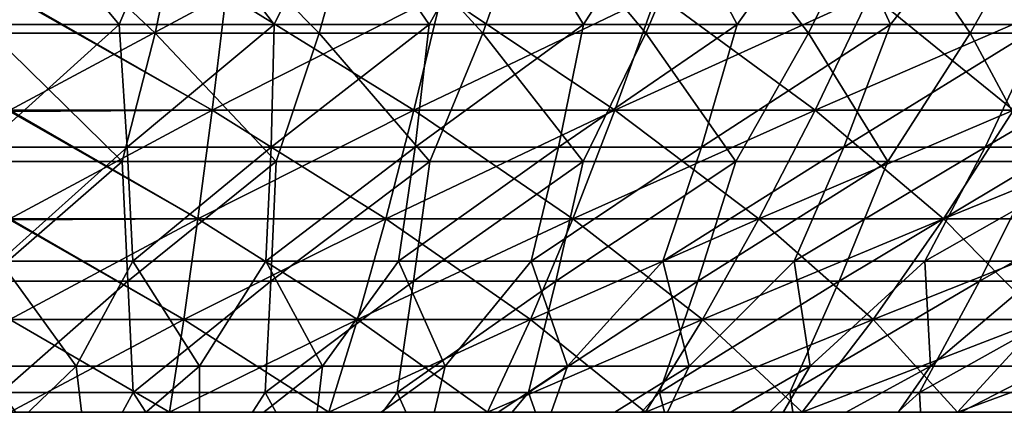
# Model space of a CAD drawing. Header units: millimetres. Extents: x -250 to 250, y 3898 to 4150.
# Tile 331 of 558: x 0.17 to 17.08, y 3910.86 to 3917.48. Entities that reach past the tile are written whole.
import ezdxf

# ---------------------------------------------------------------- set-up
doc = ezdxf.new("R2010")
doc.units = ezdxf.units.MM
doc.header["$LTSCALE"] = 5.599365
for name, color, linetype in [('2', 7, 'CONTINUOUS'), ('20', 7, 'CONTINUOUS'), ('3', 7, 'CONTINUOUS'), ('4', 7, 'CONTINUOUS'), ('5', 7, 'CONTINUOUS')]:
    doc.layers.add(name, color=color, linetype=linetype)

msp = doc.modelspace()

# ---------------------------------------------------------------- linework, layer by layer
at = {"layer": '2', "color": 251, "linetype": 'Continuous', "true_color": 0x504f50}
for points in [[(2.496, 3917.25, -91.221), (-0.321, 3917.25, -91.255), (0, 3919.598, -97.031), (2.496, 3917.25, -91.221)], [(2.988, 3919.598, -96.985), (2.496, 3917.25, -91.221), (0, 3919.598, -97.031), (2.988, 3919.598, -96.985)], [(5.31, 3917.25, -91.101), (2.496, 3917.25, -91.221), (2.988, 3919.598, -96.985), (5.31, 3917.25, -91.101)], [(5.973, 3919.598, -96.847), (5.31, 3917.25, -91.101), (2.988, 3919.598, -96.985), (5.973, 3919.598, -96.847)], [(8.12, 3917.25, -90.894), (5.31, 3917.25, -91.101), (5.973, 3919.598, -96.847), (8.12, 3917.25, -90.894)], [(8.953, 3919.598, -96.618), (8.12, 3917.25, -90.894), (5.973, 3919.598, -96.847), (8.953, 3919.598, -96.618)], [(10.921, 3917.25, -90.6), (8.12, 3917.25, -90.894), (8.953, 3919.598, -96.618), (10.921, 3917.25, -90.6)], [(11.924, 3919.598, -96.296), (10.921, 3917.25, -90.6), (8.953, 3919.598, -96.618), (11.924, 3919.598, -96.296)], [(13.712, 3917.25, -90.219), (10.921, 3917.25, -90.6), (11.924, 3919.598, -96.296), (13.712, 3917.25, -90.219)], [(14.884, 3919.598, -95.883), (13.712, 3917.25, -90.219), (11.924, 3919.598, -96.296), (14.884, 3919.598, -95.883)], [(16.49, 3917.25, -89.753), (13.712, 3917.25, -90.219), (14.884, 3919.598, -95.883), (16.49, 3917.25, -89.753)], [(17.829, 3919.598, -95.379), (16.49, 3917.25, -89.753), (14.884, 3919.598, -95.883), (17.829, 3919.598, -95.379)], [(19.252, 3917.25, -89.201), (16.49, 3917.25, -89.753), (17.829, 3919.598, -95.379), (19.252, 3917.25, -89.201)], [(1.931, 3915.047, -85.401), (-0.713, 3915.047, -85.42), (-0.321, 3917.25, -91.255), (1.931, 3915.047, -85.401)], [(2.496, 3917.25, -91.221), (1.931, 3915.047, -85.401), (-0.321, 3917.25, -91.255), (2.496, 3917.25, -91.221)], [(4.574, 3915.047, -85.3), (1.931, 3915.047, -85.401), (2.496, 3917.25, -91.221), (4.574, 3915.047, -85.3)], [(5.31, 3917.25, -91.101), (4.574, 3915.047, -85.3), (2.496, 3917.25, -91.221), (5.31, 3917.25, -91.101)], [(7.213, 3915.047, -85.118), (4.574, 3915.047, -85.3), (5.31, 3917.25, -91.101), (7.213, 3915.047, -85.118)], [(8.12, 3917.25, -90.894), (7.213, 3915.047, -85.118), (5.31, 3917.25, -91.101), (8.12, 3917.25, -90.894)], [(9.845, 3915.047, -84.853), (7.213, 3915.047, -85.118), (8.12, 3917.25, -90.894), (9.845, 3915.047, -84.853)], [(10.921, 3917.25, -90.6), (9.845, 3915.047, -84.853), (8.12, 3917.25, -90.894), (10.921, 3917.25, -90.6)], [(12.467, 3915.047, -84.508), (9.845, 3915.047, -84.853), (10.921, 3917.25, -90.6), (12.467, 3915.047, -84.508)], [(13.712, 3917.25, -90.219), (12.467, 3915.047, -84.508), (10.921, 3917.25, -90.6), (13.712, 3917.25, -90.219)], [(15.077, 3915.047, -84.082), (12.467, 3915.047, -84.508), (13.712, 3917.25, -90.219), (15.077, 3915.047, -84.082)], [(16.49, 3917.25, -89.753), (15.077, 3915.047, -84.082), (13.712, 3917.25, -90.219), (16.49, 3917.25, -89.753)], [(17.673, 3915.047, -83.575), (15.077, 3915.047, -84.082), (16.49, 3917.25, -89.753), (17.673, 3915.047, -83.575)], [(19.252, 3917.25, -89.201), (17.673, 3915.047, -83.575), (16.49, 3917.25, -89.753), (19.252, 3917.25, -89.201)], [(-0.713, 3915.047, -85.42), (1.931, 3915.047, -85.401), (-0.433, 3912.99, -79.536), (-0.713, 3915.047, -85.42)], [(-0.433, 3912.99, -79.536), (1.931, 3915.047, -85.401), (2.025, 3912.99, -79.511), (-0.433, 3912.99, -79.536)], [(1.931, 3915.047, -85.401), (4.574, 3915.047, -85.3), (2.025, 3912.99, -79.511), (1.931, 3915.047, -85.401)], [(2.025, 3912.99, -79.511), (4.574, 3915.047, -85.3), (4.481, 3912.99, -79.41), (2.025, 3912.99, -79.511)], [(4.574, 3915.047, -85.3), (7.213, 3915.047, -85.118), (4.481, 3912.99, -79.41), (4.574, 3915.047, -85.3)], [(4.481, 3912.99, -79.41), (7.213, 3915.047, -85.118), (6.933, 3912.99, -79.234), (4.481, 3912.99, -79.41)], [(7.213, 3915.047, -85.118), (9.845, 3915.047, -84.853), (6.933, 3912.99, -79.234), (7.213, 3915.047, -85.118)], [(6.933, 3912.99, -79.234), (9.845, 3915.047, -84.853), (9.378, 3912.99, -78.982), (6.933, 3912.99, -79.234)], [(9.845, 3915.047, -84.853), (12.467, 3915.047, -84.508), (9.378, 3912.99, -78.982), (9.845, 3915.047, -84.853)], [(9.378, 3912.99, -78.982), (12.467, 3915.047, -84.508), (11.814, 3912.99, -78.654), (9.378, 3912.99, -78.982)], [(12.467, 3915.047, -84.508), (15.077, 3915.047, -84.082), (11.814, 3912.99, -78.654), (12.467, 3915.047, -84.508)], [(11.814, 3912.99, -78.654), (15.077, 3915.047, -84.082), (14.239, 3912.99, -78.252), (11.814, 3912.99, -78.654)], [(15.077, 3915.047, -84.082), (17.673, 3915.047, -83.575), (14.239, 3912.99, -78.252), (15.077, 3915.047, -84.082)], [(14.239, 3912.99, -78.252), (17.673, 3915.047, -83.575), (16.651, 3912.99, -77.774), (14.239, 3912.99, -78.252)], [(17.673, 3915.047, -83.575), (20.252, 3915.047, -82.987), (16.651, 3912.99, -77.774), (17.673, 3915.047, -83.575)], [(16.651, 3912.99, -77.774), (20.252, 3915.047, -82.987), (19.046, 3912.99, -77.223), (16.651, 3912.99, -77.774)], [(-0.433, 3912.99, -79.536), (2.025, 3912.99, -79.511), (-0.149, 3911.08, -73.601), (-0.433, 3912.99, -79.536)], [(-0.149, 3911.08, -73.601), (2.025, 3912.99, -79.511), (2.12, 3911.08, -73.571), (-0.149, 3911.08, -73.601)], [(2.025, 3912.99, -79.511), (4.481, 3912.99, -79.41), (2.12, 3911.08, -73.571), (2.025, 3912.99, -79.511)], [(2.12, 3911.08, -73.571), (4.481, 3912.99, -79.41), (4.388, 3911.08, -73.47), (2.12, 3911.08, -73.571)], [(4.481, 3912.99, -79.41), (6.933, 3912.99, -79.234), (4.388, 3911.08, -73.47), (4.481, 3912.99, -79.41)], [(4.388, 3911.08, -73.47), (6.933, 3912.99, -79.234), (6.651, 3911.08, -73.3), (4.388, 3911.08, -73.47)], [(6.933, 3912.99, -79.234), (9.378, 3912.99, -78.982), (6.651, 3911.08, -73.3), (6.933, 3912.99, -79.234)], [(6.651, 3911.08, -73.3), (9.378, 3912.99, -78.982), (8.908, 3911.08, -73.06), (6.651, 3911.08, -73.3)], [(9.378, 3912.99, -78.982), (11.814, 3912.99, -78.654), (8.908, 3911.08, -73.06), (9.378, 3912.99, -78.982)], [(8.908, 3911.08, -73.06), (11.814, 3912.99, -78.654), (11.157, 3911.08, -72.751), (8.908, 3911.08, -73.06)], [(11.814, 3912.99, -78.654), (14.239, 3912.99, -78.252), (11.157, 3911.08, -72.751), (11.814, 3912.99, -78.654)], [(11.157, 3911.08, -72.751), (14.239, 3912.99, -78.252), (13.395, 3911.08, -72.372), (11.157, 3911.08, -72.751)], [(14.239, 3912.99, -78.252), (16.651, 3912.99, -77.774), (13.395, 3911.08, -72.372), (14.239, 3912.99, -78.252)], [(13.395, 3911.08, -72.372), (16.651, 3912.99, -77.774), (15.62, 3911.08, -71.925), (13.395, 3911.08, -72.372)], [(16.651, 3912.99, -77.774), (19.046, 3912.99, -77.223), (15.62, 3911.08, -71.925), (16.651, 3912.99, -77.774)], [(15.62, 3911.08, -71.925), (19.046, 3912.99, -77.223), (17.83, 3911.08, -71.409), (15.62, 3911.08, -71.925)], [(-0.946, 3909.319, -67.614), (-0.149, 3911.08, -73.601), (1.155, 3909.319, -67.61), (-0.946, 3909.319, -67.614)], [(-0.149, 3911.08, -73.601), (2.12, 3911.08, -73.571), (1.155, 3909.319, -67.61), (-0.149, 3911.08, -73.601)], [(1.155, 3909.319, -67.61), (2.12, 3911.08, -73.571), (3.255, 3909.319, -67.542), (1.155, 3909.319, -67.61)], [(2.12, 3911.08, -73.571), (4.388, 3911.08, -73.47), (3.255, 3909.319, -67.542), (2.12, 3911.08, -73.571)], [(3.255, 3909.319, -67.542), (4.388, 3911.08, -73.47), (5.352, 3909.319, -67.408), (3.255, 3909.319, -67.542)], [(4.388, 3911.08, -73.47), (6.651, 3911.08, -73.3), (5.352, 3909.319, -67.408), (4.388, 3911.08, -73.47)], [(5.352, 3909.319, -67.408), (6.651, 3911.08, -73.3), (7.444, 3909.319, -67.209), (5.352, 3909.319, -67.408)], [(6.651, 3911.08, -73.3), (8.908, 3911.08, -73.06), (7.444, 3909.319, -67.209), (6.651, 3911.08, -73.3)], [(7.444, 3909.319, -67.209), (8.908, 3911.08, -73.06), (9.528, 3909.319, -66.946), (7.444, 3909.319, -67.209)], [(8.908, 3911.08, -73.06), (11.157, 3911.08, -72.751), (9.528, 3909.319, -66.946), (8.908, 3911.08, -73.06)], [(9.528, 3909.319, -66.946), (11.157, 3911.08, -72.751), (11.604, 3909.319, -66.617), (9.528, 3909.319, -66.946)], [(11.157, 3911.08, -72.751), (13.395, 3911.08, -72.372), (11.604, 3909.319, -66.617), (11.157, 3911.08, -72.751)], [(11.604, 3909.319, -66.617), (13.395, 3911.08, -72.372), (13.668, 3909.319, -66.224), (11.604, 3909.319, -66.617)], [(13.395, 3911.08, -72.372), (15.62, 3911.08, -71.925), (13.668, 3909.319, -66.224), (13.395, 3911.08, -72.372)], [(13.668, 3909.319, -66.224), (15.62, 3911.08, -71.925), (15.719, 3909.319, -65.768), (13.668, 3909.319, -66.224)], [(15.62, 3911.08, -71.925), (17.83, 3911.08, -71.409), (15.719, 3909.319, -65.768), (15.62, 3911.08, -71.925)], [(15.719, 3909.319, -65.768), (17.83, 3911.08, -71.409), (17.754, 3909.319, -65.248), (15.719, 3909.319, -65.768)]]:
    msp.add_3dface(points, dxfattribs=at)
at = {"layer": '20', "color": 18, "linetype": 'Continuous', "true_color": 0x000000}
for points in [[(0, 3915.927, -80.719), (0, 3917.897, -86.221), (3.713, 3917.924, -86.213), (0, 3915.927, -80.719)], [(0, 3915.927, -80.719), (3.713, 3917.924, -86.213), (3.473, 3915.927, -80.644), (0, 3915.927, -80.719)], [(0, 3917.924, 86.293), (0, 3917.897, 86.221), (3.473, 3915.927, 80.644), (0, 3917.924, 86.293)], [(3.713, 3917.924, 86.213), (0, 3917.924, 86.293), (3.473, 3915.927, 80.644), (3.713, 3917.924, 86.213)], [(0, 3917.897, 86.221), (0, 3915.927, 80.719), (3.473, 3915.927, 80.644), (0, 3917.897, 86.221)], [(3.713, 3917.924, -86.213), (7.418, 3917.924, -85.974), (3.473, 3915.927, -80.644), (3.713, 3917.924, -86.213)], [(3.473, 3915.927, -80.644), (7.418, 3917.924, -85.974), (6.939, 3915.927, -80.42), (3.473, 3915.927, -80.644)], [(6.939, 3915.927, 80.42), (3.713, 3917.924, 86.213), (3.473, 3915.927, 80.644), (6.939, 3915.927, 80.42)], [(7.418, 3917.924, 85.974), (3.713, 3917.924, 86.213), (6.939, 3915.927, 80.42), (7.418, 3917.924, 85.974)], [(7.418, 3917.924, -85.974), (11.11, 3917.924, -85.575), (6.939, 3915.927, -80.42), (7.418, 3917.924, -85.974)], [(6.939, 3915.927, -80.42), (11.11, 3917.924, -85.575), (10.392, 3915.927, -80.047), (6.939, 3915.927, -80.42)], [(10.392, 3915.927, 80.047), (7.418, 3917.924, 85.974), (6.939, 3915.927, 80.42), (10.392, 3915.927, 80.047)], [(11.11, 3917.924, 85.575), (7.418, 3917.924, 85.974), (10.392, 3915.927, 80.047), (11.11, 3917.924, 85.575)], [(11.11, 3917.924, -85.575), (14.781, 3917.924, -85.018), (10.392, 3915.927, -80.047), (11.11, 3917.924, -85.575)], [(10.392, 3915.927, -80.047), (14.781, 3917.924, -85.018), (13.827, 3915.927, -79.526), (10.392, 3915.927, -80.047)], [(13.827, 3915.927, 79.526), (11.11, 3917.924, 85.575), (10.392, 3915.927, 80.047), (13.827, 3915.927, 79.526)], [(14.781, 3917.924, 85.018), (11.11, 3917.924, 85.575), (13.827, 3915.927, 79.526), (14.781, 3917.924, 85.018)], [(14.781, 3917.924, -85.018), (18.425, 3917.924, -84.303), (13.827, 3915.927, -79.526), (14.781, 3917.924, -85.018)], [(13.827, 3915.927, -79.526), (18.425, 3917.924, -84.303), (17.235, 3915.927, -78.857), (13.827, 3915.927, -79.526)], [(17.235, 3915.927, 78.857), (14.781, 3917.924, 85.018), (13.827, 3915.927, 79.526), (17.235, 3915.927, 78.857)], [(18.425, 3917.924, 84.303), (14.781, 3917.924, 85.018), (17.235, 3915.927, 78.857), (18.425, 3917.924, 84.303)], [(0, 3914.064, -75.098), (0, 3915.904, -80.652), (3.473, 3915.927, -80.644), (0, 3914.064, -75.098)], [(0, 3914.064, -75.098), (3.473, 3915.927, -80.644), (3.231, 3914.064, -75.029), (0, 3914.064, -75.098)], [(0, 3915.927, 80.719), (0, 3915.904, 80.652), (3.231, 3914.064, 75.029), (0, 3915.927, 80.719)], [(0, 3915.904, -80.652), (0, 3915.927, -80.719), (3.473, 3915.927, -80.644), (0, 3915.904, -80.652)], [(3.473, 3915.927, 80.644), (0, 3915.927, 80.719), (3.231, 3914.064, 75.029), (3.473, 3915.927, 80.644)], [(0, 3915.904, 80.652), (0, 3914.064, 75.098), (3.231, 3914.064, 75.029), (0, 3915.904, 80.652)], [(3.473, 3915.927, -80.644), (6.939, 3915.927, -80.42), (3.231, 3914.064, -75.029), (3.473, 3915.927, -80.644)], [(3.231, 3914.064, -75.029), (6.939, 3915.927, -80.42), (6.456, 3914.064, -74.82), (3.231, 3914.064, -75.029)], [(6.456, 3914.064, 74.82), (3.473, 3915.927, 80.644), (3.231, 3914.064, 75.029), (6.456, 3914.064, 74.82)], [(6.939, 3915.927, 80.42), (3.473, 3915.927, 80.644), (6.456, 3914.064, 74.82), (6.939, 3915.927, 80.42)], [(6.939, 3915.927, -80.42), (10.392, 3915.927, -80.047), (6.456, 3914.064, -74.82), (6.939, 3915.927, -80.42)], [(6.456, 3914.064, -74.82), (10.392, 3915.927, -80.047), (9.669, 3914.064, -74.473), (6.456, 3914.064, -74.82)], [(9.669, 3914.064, 74.473), (6.939, 3915.927, 80.42), (6.456, 3914.064, 74.82), (9.669, 3914.064, 74.473)], [(10.392, 3915.927, 80.047), (6.939, 3915.927, 80.42), (9.669, 3914.064, 74.473), (10.392, 3915.927, 80.047)], [(10.392, 3915.927, -80.047), (13.827, 3915.927, -79.526), (9.669, 3914.064, -74.473), (10.392, 3915.927, -80.047)], [(9.669, 3914.064, -74.473), (13.827, 3915.927, -79.526), (12.864, 3914.064, -73.989), (9.669, 3914.064, -74.473)], [(12.864, 3914.064, 73.989), (10.392, 3915.927, 80.047), (9.669, 3914.064, 74.473), (12.864, 3914.064, 73.989)], [(13.827, 3915.927, 79.526), (10.392, 3915.927, 80.047), (12.864, 3914.064, 73.989), (13.827, 3915.927, 79.526)], [(13.827, 3915.927, -79.526), (17.235, 3915.927, -78.857), (12.864, 3914.064, -73.989), (13.827, 3915.927, -79.526)], [(12.864, 3914.064, -73.989), (17.235, 3915.927, -78.857), (16.035, 3914.064, -73.367), (12.864, 3914.064, -73.989)], [(16.035, 3914.064, 73.367), (13.827, 3915.927, 79.526), (12.864, 3914.064, 73.989), (16.035, 3914.064, 73.367)], [(17.235, 3915.927, 78.857), (13.827, 3915.927, 79.526), (16.035, 3914.064, 73.367), (17.235, 3915.927, 78.857)], [(17.235, 3915.927, -78.857), (20.612, 3915.927, -78.043), (16.035, 3914.064, -73.367), (17.235, 3915.927, -78.857)], [(16.035, 3914.064, -73.367), (20.612, 3915.927, -78.043), (19.177, 3914.064, -72.609), (16.035, 3914.064, -73.367)], [(19.177, 3914.064, 72.609), (17.235, 3915.927, 78.857), (16.035, 3914.064, 73.367), (19.177, 3914.064, 72.609)], [(0, 3912.335, -69.435), (0, 3914.044, -75.036), (3.231, 3914.064, -75.029), (0, 3912.335, -69.435)], [(0, 3912.335, -69.435), (3.231, 3914.064, -75.029), (2.987, 3912.335, -69.371), (0, 3912.335, -69.435)], [(0, 3914.064, 75.098), (0, 3914.044, 75.036), (2.987, 3912.335, 69.371), (0, 3914.064, 75.098)], [(0, 3914.044, -75.036), (0, 3914.064, -75.098), (3.231, 3914.064, -75.029), (0, 3914.044, -75.036)], [(3.231, 3914.064, 75.029), (0, 3914.064, 75.098), (2.987, 3912.335, 69.371), (3.231, 3914.064, 75.029)], [(0, 3914.044, 75.036), (0, 3912.335, 69.435), (2.987, 3912.335, 69.371), (0, 3914.044, 75.036)], [(3.231, 3914.064, -75.029), (6.456, 3914.064, -74.82), (2.987, 3912.335, -69.371), (3.231, 3914.064, -75.029)], [(2.987, 3912.335, -69.371), (6.456, 3914.064, -74.82), (5.969, 3912.335, -69.178), (2.987, 3912.335, -69.371)], [(5.969, 3912.335, 69.178), (3.231, 3914.064, 75.029), (2.987, 3912.335, 69.371), (5.969, 3912.335, 69.178)], [(6.456, 3914.064, 74.82), (3.231, 3914.064, 75.029), (5.969, 3912.335, 69.178), (6.456, 3914.064, 74.82)], [(6.456, 3914.064, -74.82), (9.669, 3914.064, -74.473), (5.969, 3912.335, -69.178), (6.456, 3914.064, -74.82)], [(5.969, 3912.335, -69.178), (9.669, 3914.064, -74.473), (8.94, 3912.335, -68.857), (5.969, 3912.335, -69.178)], [(8.94, 3912.335, 68.857), (6.456, 3914.064, 74.82), (5.969, 3912.335, 69.178), (8.94, 3912.335, 68.857)], [(9.669, 3914.064, 74.473), (6.456, 3914.064, 74.82), (8.94, 3912.335, 68.857), (9.669, 3914.064, 74.473)], [(9.669, 3914.064, -74.473), (12.864, 3914.064, -73.989), (8.94, 3912.335, -68.857), (9.669, 3914.064, -74.473)], [(8.94, 3912.335, -68.857), (12.864, 3914.064, -73.989), (11.894, 3912.335, -68.409), (8.94, 3912.335, -68.857)], [(11.894, 3912.335, 68.409), (9.669, 3914.064, 74.473), (8.94, 3912.335, 68.857), (11.894, 3912.335, 68.409)], [(12.864, 3914.064, 73.989), (9.669, 3914.064, 74.473), (11.894, 3912.335, 68.409), (12.864, 3914.064, 73.989)], [(12.864, 3914.064, -73.989), (16.035, 3914.064, -73.367), (11.894, 3912.335, -68.409), (12.864, 3914.064, -73.989)], [(11.894, 3912.335, -68.409), (16.035, 3914.064, -73.367), (14.826, 3912.335, -67.834), (11.894, 3912.335, -68.409)], [(14.826, 3912.335, 67.834), (12.864, 3914.064, 73.989), (11.894, 3912.335, 68.409), (14.826, 3912.335, 67.834)], [(16.035, 3914.064, 73.367), (12.864, 3914.064, 73.989), (14.826, 3912.335, 67.834), (16.035, 3914.064, 73.367)], [(16.035, 3914.064, -73.367), (19.177, 3914.064, -72.609), (14.826, 3912.335, -67.834), (16.035, 3914.064, -73.367)], [(14.826, 3912.335, -67.834), (19.177, 3914.064, -72.609), (17.73, 3912.335, -67.133), (14.826, 3912.335, -67.834)], [(17.73, 3912.335, 67.133), (16.035, 3914.064, 73.367), (14.826, 3912.335, 67.834), (17.73, 3912.335, 67.133)], [(19.177, 3914.064, 72.609), (16.035, 3914.064, 73.367), (17.73, 3912.335, 67.133), (19.177, 3914.064, 72.609)], [(0, 3912.335, 69.435), (0, 3910.743, 63.732), (2.742, 3910.743, 63.673), (0, 3912.335, 69.435)], [(0, 3910.743, -63.732), (0, 3912.335, -69.435), (2.987, 3912.335, -69.371), (0, 3910.743, -63.732)], [(0, 3910.743, -63.732), (2.987, 3912.335, -69.371), (2.742, 3910.743, -63.673), (0, 3910.743, -63.732)], [(2.987, 3912.335, 69.371), (0, 3912.335, 69.435), (2.742, 3910.743, 63.673), (2.987, 3912.335, 69.371)], [(2.987, 3912.335, -69.371), (5.969, 3912.335, -69.178), (2.742, 3910.743, -63.673), (2.987, 3912.335, -69.371)], [(2.742, 3910.743, -63.673), (5.969, 3912.335, -69.178), (5.479, 3910.743, -63.496), (2.742, 3910.743, -63.673)], [(5.479, 3910.743, 63.496), (2.987, 3912.335, 69.371), (2.742, 3910.743, 63.673), (5.479, 3910.743, 63.496)], [(5.969, 3912.335, 69.178), (2.987, 3912.335, 69.371), (5.479, 3910.743, 63.496), (5.969, 3912.335, 69.178)], [(5.969, 3912.335, -69.178), (8.94, 3912.335, -68.857), (5.479, 3910.743, -63.496), (5.969, 3912.335, -69.178)], [(5.479, 3910.743, -63.496), (8.94, 3912.335, -68.857), (8.205, 3910.743, -63.202), (5.479, 3910.743, -63.496)], [(8.205, 3910.743, 63.202), (5.969, 3912.335, 69.178), (5.479, 3910.743, 63.496), (8.205, 3910.743, 63.202)], [(8.94, 3912.335, 68.857), (5.969, 3912.335, 69.178), (8.205, 3910.743, 63.202), (8.94, 3912.335, 68.857)], [(8.94, 3912.335, -68.857), (11.894, 3912.335, -68.409), (8.205, 3910.743, -63.202), (8.94, 3912.335, -68.857)], [(8.205, 3910.743, -63.202), (11.894, 3912.335, -68.409), (10.917, 3910.743, -62.79), (8.205, 3910.743, -63.202)], [(10.917, 3910.743, 62.79), (8.94, 3912.335, 68.857), (8.205, 3910.743, 63.202), (10.917, 3910.743, 62.79)], [(11.894, 3912.335, 68.409), (8.94, 3912.335, 68.857), (10.917, 3910.743, 62.79), (11.894, 3912.335, 68.409)], [(11.894, 3912.335, -68.409), (14.826, 3912.335, -67.834), (10.917, 3910.743, -62.79), (11.894, 3912.335, -68.409)], [(10.917, 3910.743, -62.79), (14.826, 3912.335, -67.834), (13.608, 3910.743, -62.262), (10.917, 3910.743, -62.79)], [(13.608, 3910.743, 62.262), (11.894, 3912.335, 68.409), (10.917, 3910.743, 62.79), (13.608, 3910.743, 62.262)], [(14.826, 3912.335, 67.834), (11.894, 3912.335, 68.409), (13.608, 3910.743, 62.262), (14.826, 3912.335, 67.834)], [(14.826, 3912.335, -67.834), (17.73, 3912.335, -67.133), (13.608, 3910.743, -62.262), (14.826, 3912.335, -67.834)], [(13.608, 3910.743, -62.262), (17.73, 3912.335, -67.133), (16.274, 3910.743, -61.619), (13.608, 3910.743, -62.262)], [(16.274, 3910.743, 61.619), (14.826, 3912.335, 67.834), (13.608, 3910.743, 62.262), (16.274, 3910.743, 61.619)], [(17.73, 3912.335, 67.133), (14.826, 3912.335, 67.834), (16.274, 3910.743, 61.619), (17.73, 3912.335, 67.133)], [(17.73, 3912.335, -67.133), (20.602, 3912.335, -66.308), (16.274, 3910.743, -61.619), (17.73, 3912.335, -67.133)], [(16.274, 3910.743, -61.619), (20.602, 3912.335, -66.308), (18.91, 3910.743, -60.862), (16.274, 3910.743, -61.619)], [(18.91, 3910.743, 60.862), (17.73, 3912.335, 67.133), (16.274, 3910.743, 61.619), (18.91, 3910.743, 60.862)]]:
    msp.add_3dface(points, dxfattribs=at)
at = {"layer": '3', "color": 251, "linetype": 'Continuous', "true_color": 0x504f50}
for points in [[(2.496, 3917.25, 91.221), (0, 3919.598, 97.031), (-0.321, 3917.25, 91.255), (2.496, 3917.25, 91.221)], [(2.988, 3919.598, 96.985), (0, 3919.598, 97.031), (2.496, 3917.25, 91.221), (2.988, 3919.598, 96.985)], [(5.31, 3917.25, 91.101), (2.988, 3919.598, 96.985), (2.496, 3917.25, 91.221), (5.31, 3917.25, 91.101)], [(5.973, 3919.598, 96.847), (2.988, 3919.598, 96.985), (5.31, 3917.25, 91.101), (5.973, 3919.598, 96.847)], [(8.12, 3917.25, 90.894), (5.973, 3919.598, 96.847), (5.31, 3917.25, 91.101), (8.12, 3917.25, 90.894)], [(8.953, 3919.598, 96.618), (5.973, 3919.598, 96.847), (8.12, 3917.25, 90.894), (8.953, 3919.598, 96.618)], [(10.921, 3917.25, 90.6), (8.953, 3919.598, 96.618), (8.12, 3917.25, 90.894), (10.921, 3917.25, 90.6)], [(11.924, 3919.598, 96.296), (8.953, 3919.598, 96.618), (10.921, 3917.25, 90.6), (11.924, 3919.598, 96.296)], [(13.712, 3917.25, 90.219), (11.924, 3919.598, 96.296), (10.921, 3917.25, 90.6), (13.712, 3917.25, 90.219)], [(14.884, 3919.598, 95.883), (11.924, 3919.598, 96.296), (13.712, 3917.25, 90.219), (14.884, 3919.598, 95.883)], [(16.49, 3917.25, 89.753), (14.884, 3919.598, 95.883), (13.712, 3917.25, 90.219), (16.49, 3917.25, 89.753)], [(17.829, 3919.598, 95.379), (14.884, 3919.598, 95.883), (16.49, 3917.25, 89.753), (17.829, 3919.598, 95.379)], [(19.252, 3917.25, 89.201), (17.829, 3919.598, 95.379), (16.49, 3917.25, 89.753), (19.252, 3917.25, 89.201)], [(1.931, 3915.047, 85.401), (-0.321, 3917.25, 91.255), (-0.713, 3915.047, 85.42), (1.931, 3915.047, 85.401)], [(2.496, 3917.25, 91.221), (-0.321, 3917.25, 91.255), (1.931, 3915.047, 85.401), (2.496, 3917.25, 91.221)], [(4.574, 3915.047, 85.3), (2.496, 3917.25, 91.221), (1.931, 3915.047, 85.401), (4.574, 3915.047, 85.3)], [(5.31, 3917.25, 91.101), (2.496, 3917.25, 91.221), (4.574, 3915.047, 85.3), (5.31, 3917.25, 91.101)], [(7.213, 3915.047, 85.118), (5.31, 3917.25, 91.101), (4.574, 3915.047, 85.3), (7.213, 3915.047, 85.118)], [(8.12, 3917.25, 90.894), (5.31, 3917.25, 91.101), (7.213, 3915.047, 85.118), (8.12, 3917.25, 90.894)], [(9.845, 3915.047, 84.853), (8.12, 3917.25, 90.894), (7.213, 3915.047, 85.118), (9.845, 3915.047, 84.853)], [(10.921, 3917.25, 90.6), (8.12, 3917.25, 90.894), (9.845, 3915.047, 84.853), (10.921, 3917.25, 90.6)], [(12.467, 3915.047, 84.508), (10.921, 3917.25, 90.6), (9.845, 3915.047, 84.853), (12.467, 3915.047, 84.508)], [(13.712, 3917.25, 90.219), (10.921, 3917.25, 90.6), (12.467, 3915.047, 84.508), (13.712, 3917.25, 90.219)], [(15.077, 3915.047, 84.082), (13.712, 3917.25, 90.219), (12.467, 3915.047, 84.508), (15.077, 3915.047, 84.082)], [(16.49, 3917.25, 89.753), (13.712, 3917.25, 90.219), (15.077, 3915.047, 84.082), (16.49, 3917.25, 89.753)], [(17.673, 3915.047, 83.575), (16.49, 3917.25, 89.753), (15.077, 3915.047, 84.082), (17.673, 3915.047, 83.575)], [(19.252, 3917.25, 89.201), (16.49, 3917.25, 89.753), (17.673, 3915.047, 83.575), (19.252, 3917.25, 89.201)], [(1.931, 3915.047, 85.401), (-0.713, 3915.047, 85.42), (-0.433, 3912.99, 79.536), (1.931, 3915.047, 85.401)], [(1.931, 3915.047, 85.401), (-0.433, 3912.99, 79.536), (2.025, 3912.99, 79.511), (1.931, 3915.047, 85.401)], [(4.574, 3915.047, 85.3), (1.931, 3915.047, 85.401), (2.025, 3912.99, 79.511), (4.574, 3915.047, 85.3)], [(4.574, 3915.047, 85.3), (2.025, 3912.99, 79.511), (4.481, 3912.99, 79.41), (4.574, 3915.047, 85.3)], [(7.213, 3915.047, 85.118), (4.574, 3915.047, 85.3), (4.481, 3912.99, 79.41), (7.213, 3915.047, 85.118)], [(7.213, 3915.047, 85.118), (4.481, 3912.99, 79.41), (6.933, 3912.99, 79.234), (7.213, 3915.047, 85.118)], [(9.845, 3915.047, 84.853), (7.213, 3915.047, 85.118), (6.933, 3912.99, 79.234), (9.845, 3915.047, 84.853)], [(9.845, 3915.047, 84.853), (6.933, 3912.99, 79.234), (9.378, 3912.99, 78.982), (9.845, 3915.047, 84.853)], [(12.467, 3915.047, 84.508), (9.845, 3915.047, 84.853), (9.378, 3912.99, 78.982), (12.467, 3915.047, 84.508)], [(12.467, 3915.047, 84.508), (9.378, 3912.99, 78.982), (11.814, 3912.99, 78.654), (12.467, 3915.047, 84.508)], [(15.077, 3915.047, 84.082), (12.467, 3915.047, 84.508), (11.814, 3912.99, 78.654), (15.077, 3915.047, 84.082)], [(15.077, 3915.047, 84.082), (11.814, 3912.99, 78.654), (14.239, 3912.99, 78.252), (15.077, 3915.047, 84.082)], [(17.673, 3915.047, 83.575), (15.077, 3915.047, 84.082), (14.239, 3912.99, 78.252), (17.673, 3915.047, 83.575)], [(17.673, 3915.047, 83.575), (14.239, 3912.99, 78.252), (16.651, 3912.99, 77.774), (17.673, 3915.047, 83.575)], [(20.252, 3915.047, 82.987), (17.673, 3915.047, 83.575), (16.651, 3912.99, 77.774), (20.252, 3915.047, 82.987)], [(20.252, 3915.047, 82.987), (16.651, 3912.99, 77.774), (19.046, 3912.99, 77.223), (20.252, 3915.047, 82.987)], [(-0.433, 3912.99, 79.536), (-0.149, 3911.08, 73.601), (2.025, 3912.99, 79.511), (-0.433, 3912.99, 79.536)], [(-0.149, 3911.08, 73.601), (2.12, 3911.08, 73.571), (2.025, 3912.99, 79.511), (-0.149, 3911.08, 73.601)], [(2.025, 3912.99, 79.511), (2.12, 3911.08, 73.571), (4.481, 3912.99, 79.41), (2.025, 3912.99, 79.511)], [(2.12, 3911.08, 73.571), (4.388, 3911.08, 73.47), (4.481, 3912.99, 79.41), (2.12, 3911.08, 73.571)], [(4.388, 3911.08, 73.47), (6.651, 3911.08, 73.3), (6.933, 3912.99, 79.234), (4.388, 3911.08, 73.47)], [(4.481, 3912.99, 79.41), (4.388, 3911.08, 73.47), (6.933, 3912.99, 79.234), (4.481, 3912.99, 79.41)], [(6.651, 3911.08, 73.3), (8.908, 3911.08, 73.06), (9.378, 3912.99, 78.982), (6.651, 3911.08, 73.3)], [(6.933, 3912.99, 79.234), (6.651, 3911.08, 73.3), (9.378, 3912.99, 78.982), (6.933, 3912.99, 79.234)], [(8.908, 3911.08, 73.06), (11.157, 3911.08, 72.751), (11.814, 3912.99, 78.654), (8.908, 3911.08, 73.06)], [(9.378, 3912.99, 78.982), (8.908, 3911.08, 73.06), (11.814, 3912.99, 78.654), (9.378, 3912.99, 78.982)], [(11.157, 3911.08, 72.751), (13.395, 3911.08, 72.372), (14.239, 3912.99, 78.252), (11.157, 3911.08, 72.751)], [(11.814, 3912.99, 78.654), (11.157, 3911.08, 72.751), (14.239, 3912.99, 78.252), (11.814, 3912.99, 78.654)], [(13.395, 3911.08, 72.372), (15.62, 3911.08, 71.925), (16.651, 3912.99, 77.774), (13.395, 3911.08, 72.372)], [(14.239, 3912.99, 78.252), (13.395, 3911.08, 72.372), (16.651, 3912.99, 77.774), (14.239, 3912.99, 78.252)], [(15.62, 3911.08, 71.925), (17.83, 3911.08, 71.409), (19.046, 3912.99, 77.223), (15.62, 3911.08, 71.925)], [(16.651, 3912.99, 77.774), (15.62, 3911.08, 71.925), (19.046, 3912.99, 77.223), (16.651, 3912.99, 77.774)], [(-0.946, 3909.319, 67.614), (1.155, 3909.319, 67.61), (-0.149, 3911.08, 73.601), (-0.946, 3909.319, 67.614)], [(-0.149, 3911.08, 73.601), (1.155, 3909.319, 67.61), (2.12, 3911.08, 73.571), (-0.149, 3911.08, 73.601)], [(1.155, 3909.319, 67.61), (3.255, 3909.319, 67.542), (2.12, 3911.08, 73.571), (1.155, 3909.319, 67.61)], [(2.12, 3911.08, 73.571), (3.255, 3909.319, 67.542), (4.388, 3911.08, 73.47), (2.12, 3911.08, 73.571)], [(3.255, 3909.319, 67.542), (5.352, 3909.319, 67.408), (4.388, 3911.08, 73.47), (3.255, 3909.319, 67.542)], [(4.388, 3911.08, 73.47), (5.352, 3909.319, 67.408), (6.651, 3911.08, 73.3), (4.388, 3911.08, 73.47)], [(5.352, 3909.319, 67.408), (7.444, 3909.319, 67.209), (6.651, 3911.08, 73.3), (5.352, 3909.319, 67.408)], [(6.651, 3911.08, 73.3), (7.444, 3909.319, 67.209), (8.908, 3911.08, 73.06), (6.651, 3911.08, 73.3)], [(7.444, 3909.319, 67.209), (9.528, 3909.319, 66.946), (8.908, 3911.08, 73.06), (7.444, 3909.319, 67.209)], [(8.908, 3911.08, 73.06), (9.528, 3909.319, 66.946), (11.157, 3911.08, 72.751), (8.908, 3911.08, 73.06)], [(9.528, 3909.319, 66.946), (11.604, 3909.319, 66.617), (11.157, 3911.08, 72.751), (9.528, 3909.319, 66.946)], [(11.157, 3911.08, 72.751), (11.604, 3909.319, 66.617), (13.395, 3911.08, 72.372), (11.157, 3911.08, 72.751)], [(11.604, 3909.319, 66.617), (13.668, 3909.319, 66.224), (13.395, 3911.08, 72.372), (11.604, 3909.319, 66.617)], [(13.395, 3911.08, 72.372), (13.668, 3909.319, 66.224), (15.62, 3911.08, 71.925), (13.395, 3911.08, 72.372)], [(13.668, 3909.319, 66.224), (15.719, 3909.319, 65.768), (15.62, 3911.08, 71.925), (13.668, 3909.319, 66.224)], [(15.62, 3911.08, 71.925), (15.719, 3909.319, 65.768), (17.83, 3911.08, 71.409), (15.62, 3911.08, 71.925)], [(15.719, 3909.319, 65.768), (17.754, 3909.319, 65.248), (17.83, 3911.08, 71.409), (15.719, 3909.319, 65.768)]]:
    msp.add_3dface(points, dxfattribs=at)
at = {"layer": '4', "color": 155, "linetype": 'Continuous', "true_color": 0x4a708c}
for points in [[(1.878, 3917.394, 85.995), (-0.787, 3917.394, 86.012), (0, 3919.649, 91.883), (1.878, 3917.394, 85.995)], [(2.83, 3919.649, 91.839), (1.878, 3917.394, 85.995), (0, 3919.649, 91.883), (2.83, 3919.649, 91.839)], [(4.54, 3917.394, 85.896), (1.878, 3917.394, 85.995), (2.83, 3919.649, 91.839), (4.54, 3917.394, 85.896)], [(5.656, 3919.649, 91.709), (4.54, 3917.394, 85.896), (2.83, 3919.649, 91.839), (5.656, 3919.649, 91.709)], [(7.199, 3917.394, 85.714), (4.54, 3917.394, 85.896), (5.656, 3919.649, 91.709), (7.199, 3917.394, 85.714)], [(8.478, 3919.649, 91.491), (7.199, 3917.394, 85.714), (5.656, 3919.649, 91.709), (8.478, 3919.649, 91.491)], [(9.85, 3917.394, 85.45), (7.199, 3917.394, 85.714), (8.478, 3919.649, 91.491), (9.85, 3917.394, 85.45)], [(11.291, 3919.649, 91.186), (9.85, 3917.394, 85.45), (8.478, 3919.649, 91.491), (11.291, 3919.649, 91.186)], [(12.492, 3917.394, 85.103), (9.85, 3917.394, 85.45), (11.291, 3919.649, 91.186), (12.492, 3917.394, 85.103)], [(14.094, 3919.649, 90.796), (12.492, 3917.394, 85.103), (11.291, 3919.649, 91.186), (14.094, 3919.649, 90.796)], [(15.122, 3917.394, 84.676), (12.492, 3917.394, 85.103), (14.094, 3919.649, 90.796), (15.122, 3917.394, 84.676)], [(16.883, 3919.649, 90.318), (15.122, 3917.394, 84.676), (14.094, 3919.649, 90.796), (16.883, 3919.649, 90.318)], [(17.738, 3917.394, 84.167), (15.122, 3917.394, 84.676), (16.883, 3919.649, 90.318), (17.738, 3917.394, 84.167)], [(19.657, 3919.649, 89.756), (17.738, 3917.394, 84.167), (16.883, 3919.649, 90.318), (19.657, 3919.649, 89.756)], [(1.878, 3917.394, 85.995), (-0.458, 3915.289, 80.091), (-0.787, 3917.394, 86.012), (1.878, 3917.394, 85.995)], [(2.018, 3915.289, 80.067), (-0.458, 3915.289, 80.091), (1.878, 3917.394, 85.995), (2.018, 3915.289, 80.067)], [(4.54, 3917.394, 85.896), (2.018, 3915.289, 80.067), (1.878, 3917.394, 85.995), (4.54, 3917.394, 85.896)], [(4.491, 3915.289, 79.967), (2.018, 3915.289, 80.067), (4.54, 3917.394, 85.896), (4.491, 3915.289, 79.967)], [(6.961, 3915.289, 79.79), (4.491, 3915.289, 79.967), (7.199, 3917.394, 85.714), (6.961, 3915.289, 79.79)], [(7.199, 3917.394, 85.714), (4.491, 3915.289, 79.967), (4.54, 3917.394, 85.896), (7.199, 3917.394, 85.714)], [(9.424, 3915.289, 79.536), (6.961, 3915.289, 79.79), (9.85, 3917.394, 85.45), (9.424, 3915.289, 79.536)], [(9.85, 3917.394, 85.45), (6.961, 3915.289, 79.79), (7.199, 3917.394, 85.714), (9.85, 3917.394, 85.45)], [(11.877, 3915.289, 79.207), (9.424, 3915.289, 79.536), (12.492, 3917.394, 85.103), (11.877, 3915.289, 79.207)], [(12.492, 3917.394, 85.103), (9.424, 3915.289, 79.536), (9.85, 3917.394, 85.45), (12.492, 3917.394, 85.103)], [(14.32, 3915.289, 78.802), (11.877, 3915.289, 79.207), (15.122, 3917.394, 84.676), (14.32, 3915.289, 78.802)], [(15.122, 3917.394, 84.676), (11.877, 3915.289, 79.207), (12.492, 3917.394, 85.103), (15.122, 3917.394, 84.676)], [(16.748, 3915.289, 78.322), (14.32, 3915.289, 78.802), (17.738, 3917.394, 84.167), (16.748, 3915.289, 78.322)], [(17.738, 3917.394, 84.167), (14.32, 3915.289, 78.802), (15.122, 3917.394, 84.676), (17.738, 3917.394, 84.167)], [(19.161, 3915.289, 77.767), (16.748, 3915.289, 78.322), (20.336, 3917.394, 83.577), (19.161, 3915.289, 77.767)], [(20.336, 3917.394, 83.577), (16.748, 3915.289, 78.322), (17.738, 3917.394, 84.167), (20.336, 3917.394, 83.577)], [(-0.458, 3915.289, 80.091), (2.018, 3915.289, 80.067), (-0.173, 3913.335, 74.118), (-0.458, 3915.289, 80.091)], [(-0.173, 3913.335, 74.118), (2.018, 3915.289, 80.067), (2.113, 3913.335, 74.088), (-0.173, 3913.335, 74.118)], [(2.018, 3915.289, 80.067), (4.491, 3915.289, 79.967), (2.113, 3913.335, 74.088), (2.018, 3915.289, 80.067)], [(2.113, 3913.335, 74.088), (4.491, 3915.289, 79.967), (4.397, 3913.335, 73.988), (2.113, 3913.335, 74.088)], [(4.491, 3915.289, 79.967), (6.961, 3915.289, 79.79), (4.397, 3913.335, 73.988), (4.491, 3915.289, 79.967)], [(4.397, 3913.335, 73.988), (6.961, 3915.289, 79.79), (6.677, 3913.335, 73.817), (4.397, 3913.335, 73.988)], [(6.961, 3915.289, 79.79), (9.424, 3915.289, 79.536), (6.677, 3913.335, 73.817), (6.961, 3915.289, 79.79)], [(6.677, 3913.335, 73.817), (9.424, 3915.289, 79.536), (8.95, 3913.335, 73.576), (6.677, 3913.335, 73.817)], [(9.424, 3915.289, 79.536), (11.877, 3915.289, 79.207), (8.95, 3913.335, 73.576), (9.424, 3915.289, 79.536)], [(8.95, 3913.335, 73.576), (11.877, 3915.289, 79.207), (11.215, 3913.335, 73.265), (8.95, 3913.335, 73.576)], [(11.877, 3915.289, 79.207), (14.32, 3915.289, 78.802), (11.215, 3913.335, 73.265), (11.877, 3915.289, 79.207)], [(11.215, 3913.335, 73.265), (14.32, 3915.289, 78.802), (13.469, 3913.335, 72.884), (11.215, 3913.335, 73.265)], [(14.32, 3915.289, 78.802), (16.748, 3915.289, 78.322), (13.469, 3913.335, 72.884), (14.32, 3915.289, 78.802)], [(13.469, 3913.335, 72.884), (16.748, 3915.289, 78.322), (15.711, 3913.335, 72.434), (13.469, 3913.335, 72.884)], [(16.748, 3915.289, 78.322), (19.161, 3915.289, 77.767), (15.711, 3913.335, 72.434), (16.748, 3915.289, 78.322)], [(15.711, 3913.335, 72.434), (19.161, 3915.289, 77.767), (17.937, 3913.335, 71.915), (15.711, 3913.335, 72.434)], [(-0.975, 3911.532, 68.09), (-0.173, 3913.335, 74.118), (1.141, 3911.532, 68.087), (-0.975, 3911.532, 68.09)], [(-0.173, 3913.335, 74.118), (2.113, 3913.335, 74.088), (1.141, 3911.532, 68.087), (-0.173, 3913.335, 74.118)], [(1.141, 3911.532, 68.087), (2.113, 3913.335, 74.088), (3.256, 3911.532, 68.019), (1.141, 3911.532, 68.087)], [(2.113, 3913.335, 74.088), (4.397, 3913.335, 73.988), (3.256, 3911.532, 68.019), (2.113, 3913.335, 74.088)], [(3.256, 3911.532, 68.019), (4.397, 3913.335, 73.988), (5.368, 3911.532, 67.885), (3.256, 3911.532, 68.019)], [(4.397, 3913.335, 73.988), (6.677, 3913.335, 73.817), (5.368, 3911.532, 67.885), (4.397, 3913.335, 73.988)], [(5.368, 3911.532, 67.885), (6.677, 3913.335, 73.817), (7.475, 3911.532, 67.685), (5.368, 3911.532, 67.885)], [(6.677, 3913.335, 73.817), (8.95, 3913.335, 73.576), (7.475, 3911.532, 67.685), (6.677, 3913.335, 73.817)], [(7.475, 3911.532, 67.685), (8.95, 3913.335, 73.576), (9.575, 3911.532, 67.42), (7.475, 3911.532, 67.685)], [(8.95, 3913.335, 73.576), (11.215, 3913.335, 73.265), (9.575, 3911.532, 67.42), (8.95, 3913.335, 73.576)], [(9.575, 3911.532, 67.42), (11.215, 3913.335, 73.265), (11.666, 3911.532, 67.09), (9.575, 3911.532, 67.42)], [(11.215, 3913.335, 73.265), (13.469, 3913.335, 72.884), (11.666, 3911.532, 67.09), (11.215, 3913.335, 73.265)], [(11.666, 3911.532, 67.09), (13.469, 3913.335, 72.884), (13.745, 3911.532, 66.695), (11.666, 3911.532, 67.09)], [(13.469, 3913.335, 72.884), (15.711, 3913.335, 72.434), (13.745, 3911.532, 66.695), (13.469, 3913.335, 72.884)], [(13.745, 3911.532, 66.695), (15.711, 3913.335, 72.434), (15.811, 3911.532, 66.236), (13.745, 3911.532, 66.695)], [(15.711, 3913.335, 72.434), (17.937, 3913.335, 71.915), (15.811, 3911.532, 66.236), (15.711, 3913.335, 72.434)], [(15.811, 3911.532, 66.236), (17.937, 3913.335, 71.915), (17.862, 3911.532, 65.713), (15.811, 3911.532, 66.236)], [(-0.975, 3911.532, 68.09), (1.141, 3911.532, 68.087), (-0.585, 3909.883, 62.029), (-0.975, 3911.532, 68.09)], [(-0.585, 3909.883, 62.029), (1.141, 3911.532, 68.087), (1.337, 3909.883, 62.017), (-0.585, 3909.883, 62.029)], [(1.141, 3911.532, 68.087), (3.256, 3911.532, 68.019), (1.337, 3909.883, 62.017), (1.141, 3911.532, 68.087)], [(1.337, 3909.883, 62.017), (3.256, 3911.532, 68.019), (3.257, 3909.883, 61.946), (1.337, 3909.883, 62.017)], [(3.256, 3911.532, 68.019), (5.368, 3911.532, 67.885), (3.257, 3909.883, 61.946), (3.256, 3911.532, 68.019)], [(3.257, 3909.883, 61.946), (5.368, 3911.532, 67.885), (5.175, 3909.883, 61.815), (3.257, 3909.883, 61.946)], [(5.368, 3911.532, 67.885), (7.475, 3911.532, 67.685), (5.175, 3909.883, 61.815), (5.368, 3911.532, 67.885)], [(5.175, 3909.883, 61.815), (7.475, 3911.532, 67.685), (7.087, 3909.883, 61.625), (5.175, 3909.883, 61.815)], [(7.475, 3911.532, 67.685), (9.575, 3911.532, 67.42), (7.087, 3909.883, 61.625), (7.475, 3911.532, 67.685)], [(7.087, 3909.883, 61.625), (9.575, 3911.532, 67.42), (8.993, 3909.883, 61.376), (7.087, 3909.883, 61.625)], [(9.575, 3911.532, 67.42), (11.666, 3911.532, 67.09), (8.993, 3909.883, 61.376), (9.575, 3911.532, 67.42)], [(8.993, 3909.883, 61.376), (11.666, 3911.532, 67.09), (10.89, 3909.883, 61.068), (8.993, 3909.883, 61.376)], [(11.666, 3911.532, 67.09), (13.745, 3911.532, 66.695), (10.89, 3909.883, 61.068), (11.666, 3911.532, 67.09)], [(10.89, 3909.883, 61.068), (13.745, 3911.532, 66.695), (12.777, 3909.883, 60.701), (10.89, 3909.883, 61.068)], [(13.745, 3911.532, 66.695), (15.811, 3911.532, 66.236), (12.777, 3909.883, 60.701), (13.745, 3911.532, 66.695)], [(12.777, 3909.883, 60.701), (15.811, 3911.532, 66.236), (14.651, 3909.883, 60.276), (12.777, 3909.883, 60.701)], [(15.811, 3911.532, 66.236), (17.862, 3911.532, 65.713), (14.651, 3909.883, 60.276), (15.811, 3911.532, 66.236)], [(14.651, 3909.883, 60.276), (17.862, 3911.532, 65.713), (16.512, 3909.883, 59.793), (14.651, 3909.883, 60.276)], [(17.862, 3911.532, 65.713), (19.895, 3911.532, 65.126), (16.512, 3909.883, 59.793), (17.862, 3911.532, 65.713)], [(16.512, 3909.883, 59.793), (19.895, 3911.532, 65.126), (18.356, 3909.883, 59.253), (16.512, 3909.883, 59.793)]]:
    msp.add_3dface(points, dxfattribs=at)
at = {"layer": '5', "color": 155, "linetype": 'Continuous', "true_color": 0x4a708c}
for points in [[(1.878, 3917.394, -85.995), (0, 3919.649, -91.883), (-0.787, 3917.394, -86.012), (1.878, 3917.394, -85.995)], [(2.83, 3919.649, -91.839), (0, 3919.649, -91.883), (1.878, 3917.394, -85.995), (2.83, 3919.649, -91.839)], [(4.54, 3917.394, -85.896), (2.83, 3919.649, -91.839), (1.878, 3917.394, -85.995), (4.54, 3917.394, -85.896)], [(5.656, 3919.649, -91.709), (2.83, 3919.649, -91.839), (4.54, 3917.394, -85.896), (5.656, 3919.649, -91.709)], [(7.199, 3917.394, -85.714), (5.656, 3919.649, -91.709), (4.54, 3917.394, -85.896), (7.199, 3917.394, -85.714)], [(8.478, 3919.649, -91.491), (5.656, 3919.649, -91.709), (7.199, 3917.394, -85.714), (8.478, 3919.649, -91.491)], [(9.85, 3917.394, -85.45), (8.478, 3919.649, -91.491), (7.199, 3917.394, -85.714), (9.85, 3917.394, -85.45)], [(11.291, 3919.649, -91.186), (8.478, 3919.649, -91.491), (9.85, 3917.394, -85.45), (11.291, 3919.649, -91.186)], [(12.492, 3917.394, -85.103), (11.291, 3919.649, -91.186), (9.85, 3917.394, -85.45), (12.492, 3917.394, -85.103)], [(14.094, 3919.649, -90.796), (11.291, 3919.649, -91.186), (12.492, 3917.394, -85.103), (14.094, 3919.649, -90.796)], [(15.122, 3917.394, -84.676), (14.094, 3919.649, -90.796), (12.492, 3917.394, -85.103), (15.122, 3917.394, -84.676)], [(16.883, 3919.649, -90.318), (14.094, 3919.649, -90.796), (15.122, 3917.394, -84.676), (16.883, 3919.649, -90.318)], [(17.738, 3917.394, -84.167), (16.883, 3919.649, -90.318), (15.122, 3917.394, -84.676), (17.738, 3917.394, -84.167)], [(19.657, 3919.649, -89.756), (16.883, 3919.649, -90.318), (17.738, 3917.394, -84.167), (19.657, 3919.649, -89.756)], [(1.878, 3917.394, -85.995), (-0.787, 3917.394, -86.012), (-0.458, 3915.289, -80.091), (1.878, 3917.394, -85.995)], [(2.018, 3915.289, -80.067), (1.878, 3917.394, -85.995), (-0.458, 3915.289, -80.091), (2.018, 3915.289, -80.067)], [(4.54, 3917.394, -85.896), (1.878, 3917.394, -85.995), (2.018, 3915.289, -80.067), (4.54, 3917.394, -85.896)], [(4.491, 3915.289, -79.967), (4.54, 3917.394, -85.896), (2.018, 3915.289, -80.067), (4.491, 3915.289, -79.967)], [(7.199, 3917.394, -85.714), (4.54, 3917.394, -85.896), (4.491, 3915.289, -79.967), (7.199, 3917.394, -85.714)], [(6.961, 3915.289, -79.79), (7.199, 3917.394, -85.714), (4.491, 3915.289, -79.967), (6.961, 3915.289, -79.79)], [(9.85, 3917.394, -85.45), (7.199, 3917.394, -85.714), (6.961, 3915.289, -79.79), (9.85, 3917.394, -85.45)], [(9.424, 3915.289, -79.536), (9.85, 3917.394, -85.45), (6.961, 3915.289, -79.79), (9.424, 3915.289, -79.536)], [(12.492, 3917.394, -85.103), (9.85, 3917.394, -85.45), (9.424, 3915.289, -79.536), (12.492, 3917.394, -85.103)], [(11.877, 3915.289, -79.207), (12.492, 3917.394, -85.103), (9.424, 3915.289, -79.536), (11.877, 3915.289, -79.207)], [(15.122, 3917.394, -84.676), (12.492, 3917.394, -85.103), (11.877, 3915.289, -79.207), (15.122, 3917.394, -84.676)], [(14.32, 3915.289, -78.802), (15.122, 3917.394, -84.676), (11.877, 3915.289, -79.207), (14.32, 3915.289, -78.802)], [(17.738, 3917.394, -84.167), (15.122, 3917.394, -84.676), (14.32, 3915.289, -78.802), (17.738, 3917.394, -84.167)], [(16.748, 3915.289, -78.322), (17.738, 3917.394, -84.167), (14.32, 3915.289, -78.802), (16.748, 3915.289, -78.322)], [(20.336, 3917.394, -83.577), (17.738, 3917.394, -84.167), (16.748, 3915.289, -78.322), (20.336, 3917.394, -83.577)], [(19.161, 3915.289, -77.767), (20.336, 3917.394, -83.577), (16.748, 3915.289, -78.322), (19.161, 3915.289, -77.767)], [(2.018, 3915.289, -80.067), (-0.458, 3915.289, -80.091), (-0.173, 3913.335, -74.118), (2.018, 3915.289, -80.067)], [(2.018, 3915.289, -80.067), (-0.173, 3913.335, -74.118), (2.113, 3913.335, -74.088), (2.018, 3915.289, -80.067)], [(4.491, 3915.289, -79.967), (2.018, 3915.289, -80.067), (2.113, 3913.335, -74.088), (4.491, 3915.289, -79.967)], [(4.491, 3915.289, -79.967), (2.113, 3913.335, -74.088), (4.397, 3913.335, -73.988), (4.491, 3915.289, -79.967)], [(6.961, 3915.289, -79.79), (4.491, 3915.289, -79.967), (4.397, 3913.335, -73.988), (6.961, 3915.289, -79.79)], [(6.961, 3915.289, -79.79), (4.397, 3913.335, -73.988), (6.677, 3913.335, -73.817), (6.961, 3915.289, -79.79)], [(9.424, 3915.289, -79.536), (6.961, 3915.289, -79.79), (6.677, 3913.335, -73.817), (9.424, 3915.289, -79.536)], [(9.424, 3915.289, -79.536), (6.677, 3913.335, -73.817), (8.95, 3913.335, -73.576), (9.424, 3915.289, -79.536)], [(11.877, 3915.289, -79.207), (9.424, 3915.289, -79.536), (8.95, 3913.335, -73.576), (11.877, 3915.289, -79.207)], [(11.877, 3915.289, -79.207), (8.95, 3913.335, -73.576), (11.215, 3913.335, -73.265), (11.877, 3915.289, -79.207)], [(14.32, 3915.289, -78.802), (11.877, 3915.289, -79.207), (11.215, 3913.335, -73.265), (14.32, 3915.289, -78.802)], [(14.32, 3915.289, -78.802), (11.215, 3913.335, -73.265), (13.469, 3913.335, -72.884), (14.32, 3915.289, -78.802)], [(16.748, 3915.289, -78.322), (14.32, 3915.289, -78.802), (13.469, 3913.335, -72.884), (16.748, 3915.289, -78.322)], [(16.748, 3915.289, -78.322), (13.469, 3913.335, -72.884), (15.711, 3913.335, -72.434), (16.748, 3915.289, -78.322)], [(19.161, 3915.289, -77.767), (16.748, 3915.289, -78.322), (15.711, 3913.335, -72.434), (19.161, 3915.289, -77.767)], [(19.161, 3915.289, -77.767), (15.711, 3913.335, -72.434), (17.937, 3913.335, -71.915), (19.161, 3915.289, -77.767)], [(-0.975, 3911.532, -68.09), (1.141, 3911.532, -68.087), (-0.173, 3913.335, -74.118), (-0.975, 3911.532, -68.09)], [(-0.173, 3913.335, -74.118), (1.141, 3911.532, -68.087), (2.113, 3913.335, -74.088), (-0.173, 3913.335, -74.118)], [(1.141, 3911.532, -68.087), (3.256, 3911.532, -68.019), (2.113, 3913.335, -74.088), (1.141, 3911.532, -68.087)], [(2.113, 3913.335, -74.088), (3.256, 3911.532, -68.019), (4.397, 3913.335, -73.988), (2.113, 3913.335, -74.088)], [(3.256, 3911.532, -68.019), (5.368, 3911.532, -67.885), (4.397, 3913.335, -73.988), (3.256, 3911.532, -68.019)], [(4.397, 3913.335, -73.988), (5.368, 3911.532, -67.885), (6.677, 3913.335, -73.817), (4.397, 3913.335, -73.988)], [(5.368, 3911.532, -67.885), (7.475, 3911.532, -67.685), (6.677, 3913.335, -73.817), (5.368, 3911.532, -67.885)], [(6.677, 3913.335, -73.817), (7.475, 3911.532, -67.685), (8.95, 3913.335, -73.576), (6.677, 3913.335, -73.817)], [(7.475, 3911.532, -67.685), (9.575, 3911.532, -67.42), (8.95, 3913.335, -73.576), (7.475, 3911.532, -67.685)], [(8.95, 3913.335, -73.576), (9.575, 3911.532, -67.42), (11.215, 3913.335, -73.265), (8.95, 3913.335, -73.576)], [(9.575, 3911.532, -67.42), (11.666, 3911.532, -67.09), (11.215, 3913.335, -73.265), (9.575, 3911.532, -67.42)], [(11.215, 3913.335, -73.265), (11.666, 3911.532, -67.09), (13.469, 3913.335, -72.884), (11.215, 3913.335, -73.265)], [(11.666, 3911.532, -67.09), (13.745, 3911.532, -66.695), (13.469, 3913.335, -72.884), (11.666, 3911.532, -67.09)], [(13.469, 3913.335, -72.884), (13.745, 3911.532, -66.695), (15.711, 3913.335, -72.434), (13.469, 3913.335, -72.884)], [(13.745, 3911.532, -66.695), (15.811, 3911.532, -66.236), (15.711, 3913.335, -72.434), (13.745, 3911.532, -66.695)], [(15.711, 3913.335, -72.434), (15.811, 3911.532, -66.236), (17.937, 3913.335, -71.915), (15.711, 3913.335, -72.434)], [(15.811, 3911.532, -66.236), (17.862, 3911.532, -65.713), (17.937, 3913.335, -71.915), (15.811, 3911.532, -66.236)], [(-0.975, 3911.532, -68.09), (-0.585, 3909.883, -62.029), (1.141, 3911.532, -68.087), (-0.975, 3911.532, -68.09)], [(-0.585, 3909.883, -62.029), (1.337, 3909.883, -62.017), (1.141, 3911.532, -68.087), (-0.585, 3909.883, -62.029)], [(1.141, 3911.532, -68.087), (1.337, 3909.883, -62.017), (3.256, 3911.532, -68.019), (1.141, 3911.532, -68.087)], [(1.337, 3909.883, -62.017), (3.257, 3909.883, -61.946), (3.256, 3911.532, -68.019), (1.337, 3909.883, -62.017)], [(3.256, 3911.532, -68.019), (3.257, 3909.883, -61.946), (5.368, 3911.532, -67.885), (3.256, 3911.532, -68.019)], [(3.257, 3909.883, -61.946), (5.175, 3909.883, -61.815), (5.368, 3911.532, -67.885), (3.257, 3909.883, -61.946)], [(5.175, 3909.883, -61.815), (7.087, 3909.883, -61.625), (7.475, 3911.532, -67.685), (5.175, 3909.883, -61.815)], [(5.368, 3911.532, -67.885), (5.175, 3909.883, -61.815), (7.475, 3911.532, -67.685), (5.368, 3911.532, -67.885)], [(7.087, 3909.883, -61.625), (8.993, 3909.883, -61.376), (9.575, 3911.532, -67.42), (7.087, 3909.883, -61.625)], [(7.475, 3911.532, -67.685), (7.087, 3909.883, -61.625), (9.575, 3911.532, -67.42), (7.475, 3911.532, -67.685)], [(8.993, 3909.883, -61.376), (10.89, 3909.883, -61.068), (11.666, 3911.532, -67.09), (8.993, 3909.883, -61.376)], [(9.575, 3911.532, -67.42), (8.993, 3909.883, -61.376), (11.666, 3911.532, -67.09), (9.575, 3911.532, -67.42)], [(10.89, 3909.883, -61.068), (12.777, 3909.883, -60.701), (13.745, 3911.532, -66.695), (10.89, 3909.883, -61.068)], [(11.666, 3911.532, -67.09), (10.89, 3909.883, -61.068), (13.745, 3911.532, -66.695), (11.666, 3911.532, -67.09)], [(12.777, 3909.883, -60.701), (14.651, 3909.883, -60.276), (15.811, 3911.532, -66.236), (12.777, 3909.883, -60.701)], [(13.745, 3911.532, -66.695), (12.777, 3909.883, -60.701), (15.811, 3911.532, -66.236), (13.745, 3911.532, -66.695)], [(14.651, 3909.883, -60.276), (16.512, 3909.883, -59.793), (17.862, 3911.532, -65.713), (14.651, 3909.883, -60.276)], [(15.811, 3911.532, -66.236), (14.651, 3909.883, -60.276), (17.862, 3911.532, -65.713), (15.811, 3911.532, -66.236)], [(16.512, 3909.883, -59.793), (18.356, 3909.883, -59.253), (19.895, 3911.532, -65.126), (16.512, 3909.883, -59.793)], [(17.862, 3911.532, -65.713), (16.512, 3909.883, -59.793), (19.895, 3911.532, -65.126), (17.862, 3911.532, -65.713)]]:
    msp.add_3dface(points, dxfattribs=at)

doc.saveas('drawing.dxf')
